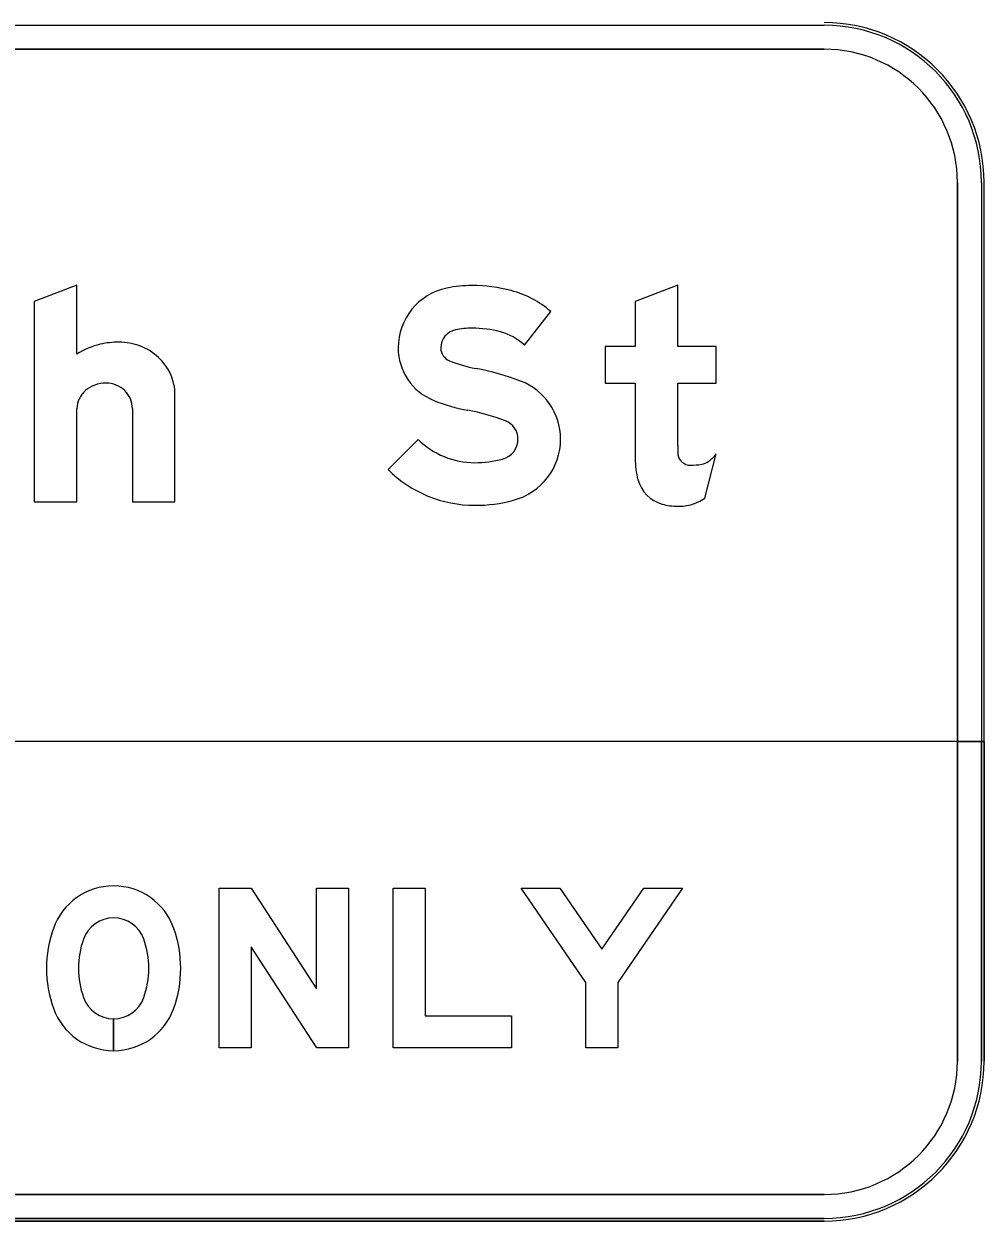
# Model space of a CAD drawing. Extents: x 2149961 to 2150220, y 145114 to 145240.
# Drawn here: x 2150041.01 to 2150047.02, y 145147.13 to 145154.62 of the extents above; entities that cross this region are included whole.
import ezdxf

# ---------------------------------------------------------------- set-up
doc = ezdxf.new("R2010")
doc.units = 0
for name, color, linetype in [('GSBWFILL', 7, 'Continuous'), ('GSCOLORFILL', 7, 'Continuous'), ('GSOUTLINE', 7, 'Continuous')]:
    doc.layers.add(name, color=color, linetype=linetype)

msp = doc.modelspace()

# ---------------------------------------------------------------- linework, layer by layer
at = {"layer": 'GSBWFILL'}
for p, q in [((2150032.52, 145154.4662), (2150046.02, 145154.4662)), ((2150046.8534, 145153.6329), (2150046.8534, 145148.1329)), ((2150047.02, 145148.1329), (2150047.02, 145153.6329)), ((2150045.2732, 145151.6578), (2150045.3434, 145151.9339)), ((2150047.02, 145150.1332), (2150031.52, 145150.1332)), ((2150046.8534, 145149.9665), (2150046.8534, 145150.1332)), ((2150046.8534, 145150.1332), (2150047.02, 145150.1332)), ((2150047.02, 145150.1332), (2150047.02, 145148.1329)), ((2150047.02, 145148.1329), (2150047.02, 145150.1332)), ((2150046.8534, 145148.1329), (2150046.8534, 145149.9665)), ((2150041.573, 145148.1989), (2150041.573, 145148.3989)), ((2150041.573, 145148.3989), (2150041.573, 145148.1989)), ((2150032.52, 145147.2996), (2150046.02, 145147.2996)), ((2150046.02, 145147.2996), (2150032.5217, 145147.2996)), ((2150046.02, 145147.1329), (2150032.52, 145147.1329)), ((2150032.52, 145147.1329), (2150046.02, 145147.1329)), ((2150032.5217, 145147.1329), (2150046.02, 145147.1329))]:
    msp.add_line(p, q, dxfattribs=at)
for points in [[(2150041.3434, 145152.5582), (2150041.3434, 145152.9897), (2150041.0767, 145152.8868), (2150041.0767, 145151.6331), (2150041.3434, 145151.6331), (2150041.3434, 145152.2178)], [(2150045.1034, 145151.9864), (2150045.1034, 145152.3764), (2150045.3434, 145152.3764), (2150045.3434, 145152.6064), (2150045.1034, 145152.6064), (2150045.1034, 145152.9897), (2150044.8367, 145152.8886), (2150044.8367, 145152.6064), (2150044.65, 145152.6064), (2150044.65, 145152.3764), (2150044.8367, 145152.3764), (2150044.8367, 145151.9058)], [(2150044.1434, 145152.6144), (2150044.3083, 145152.8249)], [(2150041.69, 145152.2178), (2150041.69, 145151.6331), (2150041.9567, 145151.6331), (2150041.9567, 145152.3056)], [(2150043.4778, 145152.0249), (2150043.29, 145151.8355)]]:
    msp.add_lwpolyline(points, dxfattribs=at)
for points in [[(2150042.233, 145149.2164), (2150042.433, 145149.2164), (2150042.843, 145148.5865), (2150042.843, 145149.2164), (2150043.043, 145149.2164), (2150043.043, 145148.2164), (2150042.8452, 145148.2164), (2150042.433, 145148.8498), (2150042.433, 145148.2164), (2150042.233, 145148.2164)], [(2150043.523, 145148.4164), (2150044.063, 145148.4164), (2150044.063, 145148.2164), (2150043.323, 145148.2164), (2150043.323, 145149.2164), (2150043.523, 145149.2164)], [(2150044.728, 145148.2164), (2150044.528, 145148.2164), (2150044.528, 145148.6264), (2150044.123, 145149.2164), (2150044.3656, 145149.2164), (2150044.628, 145148.8341), (2150044.8904, 145149.2164), (2150045.133, 145149.2164), (2150044.728, 145148.6264)]]:
    msp.add_lwpolyline(points, close=True, dxfattribs=at)
for centre, radius, start, end in [((2150046.02, 145153.6329), 1, 0, 90), ((2150046.02, 145153.6329), 0.8333, 0, 90), ((2150041.6059, 145152.0997), 0.5334, 90, 102.60428), ((2150041.6059, 145152.2576), 0.3754, 68.86358, 90), ((2150041.6013, 145152.1532), 0.4802, 103.46954, 122.49426), ((2150041.6149, 145152.281), 0.3503, 46.97501, 68.86358), ((2150041.6289, 145152.296), 0.3299, 23.93172, 46.97501), ((2150041.6505, 145152.3056), 0.3062, 0, 23.93172), ((2150041.5174, 145152.1918), 0.1835, 109.80736, 131.00764), ((2150041.5263, 145152.167), 0.2099, 90, 109.80736), ((2150041.5263, 145152.2084), 0.1684, 68.08083, 90), ((2150041.5281, 145152.213), 0.1635, 45.8298, 68.08083), ((2150041.4823, 145152.2178), 0.1389, 154.52827, 180), ((2150041.5036, 145152.2077), 0.1625, 131.00764, 154.52827), ((2150041.531, 145152.2159), 0.1594, 23.09284, 45.82979), ((2150041.5354, 145152.2178), 0.1546, 0, 23.09285), ((2150041.573, 145148.8304), 0.4, 19.60625, 160.39375), ((2150041.8979, 145148.7147), 0.745, 160.39375, 199.60625), ((2150041.573, 145148.8304), 0.2, 19.60625, 160.39375), ((2150041.248, 145148.7147), 0.745, 340.39375, 19.60625), ((2150041.8979, 145148.7147), 0.545, 160.39375, 199.60625), ((2150041.248, 145148.7147), 0.545, 340.39375, 19.60625), ((2150041.573, 145148.5989), 0.2, 199.60625, 270), ((2150041.573, 145148.5989), 0.2, 270.01433, 340.39375), ((2150041.573, 145148.5989), 0.4, 199.60625, 270), ((2150041.573, 145148.5989), 0.4, 270.00716, 340.39375), ((2150046.02, 145148.1329), 1, 270, 0), ((2150046.02, 145148.1329), 0.8333, 270, 0), ((2150046.02, 145148.1329), 1, 270, 0), ((2150046.02, 145148.1329), 0.8333, 270, 0), ((2150046.02, 145148.1329), 1, 270, 0)]:
    msp.add_arc(centre, radius, start, end, dxfattribs=at)
for centre, major_axis, ratio, start_param, end_param in [((2150043.7354, 145152.5972), (0, 0.382), 0.999996, 0.202758, 1.570796), ((2150043.8167, 145152.2019), (0, 0.7855), 0.999996, 0, 0.202758), ((2150043.8167, 145152.0242), (0, 0.9632), 0.999996, 6.026234, 6.283185), ((2150043.906, 145152.3643), (0, 0.6115), 0.999996, 5.565152, 6.026234), ((2150043.7354, 145152.5972), (0, 0.1153), 0.999996, 0.202758, 1.570796), ((2150043.8167, 145152.2019), (0, 0.5188), 0.999996, 0, 0.202758), ((2150043.8167, 145152.0242), (0, 0.6965), 0.999996, 6.026234, 6.283185), ((2150043.906, 145152.3643), (0, 0.3448), 0.999996, 5.523837, 6.026234), ((2150043.7073, 145152.5972), (0, 0.3538), 0.999996, 1.570796, 2.761249), ((2150043.7073, 145152.5972), (0, 0.0872), 0.999996, 1.570796, 2.761249), ((2150043.9979, 145153.324), (0, 0.8699), 0.999996, 2.761249, 2.95744), ((2150043.5413, 145150.8729), (0, 1.6233), 0.999996, 5.918637, 6.099033), ((2150043.9816, 145152.0266), (0, 0.3885), 0.999996, 4.712389, 5.918637), ((2150043.9979, 145153.324), (0, 1.1366), 0.999996, 2.761249, 2.95744), ((2150043.5413, 145150.8729), (0, 1.3566), 0.999996, 5.918637, 6.099033), ((2150043.9816, 145152.0266), (0, 0.1218), 0.999996, 4.712389, 5.918637), ((2150043.8329, 145152.3832), (0, 0.5044), 0.999996, 2.360607, 3.141593), ((2150043.9739, 145152.0266), (0, 0.1295), 0.999996, 3.401517, 4.712389), ((2150043.9739, 145152.0266), (0, 0.3961), 0.999996, 3.401517, 4.712389), ((2150046.7726, 145151.9864), (0, 1.6693), 0.999994, 1.570796, 1.606005), ((2150043.8329, 145152.5569), (0, 0.6782), 0.999996, 3.141593, 3.401517), ((2150045.3541, 145151.9058), (0, 0.5174), 0.999994, 1.570796, 1.830698), ((2150045.18, 145151.9406), (0, 0.0767), 0.999994, 1.74085, 2.407828), ((2150045.1824, 145151.9433), (0, 0.0803), 0.999994, 2.407828, 3.141593), ((2150045.2364, 145151.9676), (0, 0.1), 0.999994, 3.310762, 3.756278), ((2150045.1678, 145152.0648), (0, 0.2189), 0.999994, 3.756278, 4.071638), ((2150043.8329, 145152.3832), (0, 0.7711), 0.999996, 2.360607, 3.141593), ((2150045.1824, 145152.2841), (0, 0.4211), 0.999994, 3.141593, 3.310762), ((2150045.0635, 145151.8285), (0, 0.2167), 0.999994, 1.830698, 2.869526), ((2150045.0948, 145151.9201), (0, 0.3172), 0.999994, 3.427755, 3.738844), ((2150043.8329, 145152.5569), (0, 0.9449), 0.999996, 3.141593, 3.401517), ((2150045.1034, 145151.9715), (0, 0.3651), 0.999994, 2.869526, 3.141593), ((2150045.1034, 145152.1322), (0, 0.5258), 0.999994, 3.141593, 3.205734), ((2150045.1232, 145151.8237), (0, 0.2167), 0.999994, 3.205734, 3.427755)]:
    msp.add_ellipse(centre, major_axis=major_axis, ratio=ratio, start_param=start_param, end_param=end_param, dxfattribs=at)
at = {"layer": 'GSCOLORFILL'}
for p, q in [((2150032.52, 145154.6162), (2150046.02, 145154.6162)), ((2150032.52, 145154.4662), (2150046.02, 145154.4662)), ((2150046.8534, 145153.6329), (2150046.8534, 145148.1329)), ((2150047.0034, 145153.6329), (2150047.0034, 145148.1329)), ((2150047.02, 145148.1329), (2150047.02, 145153.6329)), ((2150047.02, 145148.1329), (2150047.02, 145153.6329)), ((2150047.02, 145148.1329), (2150047.02, 145153.6329)), ((2150045.2732, 145151.6578), (2150045.3434, 145151.9339)), ((2150047.02, 145150.1332), (2150031.52, 145150.1332)), ((2150046.8534, 145149.9665), (2150046.8534, 145150.1332)), ((2150046.8534, 145150.1332), (2150047.02, 145150.1332)), ((2150047.0034, 145150.1165), (2150047.0034, 145150.1332)), ((2150047.0034, 145150.1332), (2150047.02, 145150.1332)), ((2150047.0034, 145148.1329), (2150047.0034, 145150.1165)), ((2150047.02, 145148.1329), (2150047.02, 145150.1332)), ((2150047.02, 145150.1332), (2150047.02, 145148.1329)), ((2150047.02, 145150.1332), (2150047.02, 145148.1329)), ((2150046.8534, 145148.1329), (2150046.8534, 145149.9665)), ((2150041.573, 145148.1989), (2150041.573, 145148.3989)), ((2150041.573, 145148.3989), (2150041.573, 145148.1989)), ((2150032.52, 145147.2996), (2150046.02, 145147.2996)), ((2150046.02, 145147.2996), (2150032.5217, 145147.2996)), ((2150032.52, 145147.1496), (2150046.02, 145147.1496)), ((2150032.52, 145147.1329), (2150046.02, 145147.1329)), ((2150032.52, 145147.1329), (2150046.02, 145147.1329)), ((2150046.02, 145147.1329), (2150032.52, 145147.1329)), ((2150046.02, 145147.1329), (2150032.52, 145147.1329)), ((2150046.02, 145147.1496), (2150032.5202, 145147.1496)), ((2150032.5202, 145147.1329), (2150046.02, 145147.1329)), ((2150032.5217, 145147.1329), (2150046.02, 145147.1329))]:
    msp.add_line(p, q, dxfattribs=at)
for points in [[(2150041.3434, 145152.5582), (2150041.3434, 145152.9897), (2150041.0767, 145152.8868), (2150041.0767, 145151.6331), (2150041.3434, 145151.6331), (2150041.3434, 145152.2178)], [(2150045.1034, 145151.9864), (2150045.1034, 145152.3764), (2150045.3434, 145152.3764), (2150045.3434, 145152.6064), (2150045.1034, 145152.6064), (2150045.1034, 145152.9897), (2150044.8367, 145152.8886), (2150044.8367, 145152.6064), (2150044.65, 145152.6064), (2150044.65, 145152.3764), (2150044.8367, 145152.3764), (2150044.8367, 145151.9058)], [(2150044.1434, 145152.6144), (2150044.3083, 145152.8249)], [(2150041.69, 145152.2178), (2150041.69, 145151.6331), (2150041.9567, 145151.6331), (2150041.9567, 145152.3056)], [(2150043.4778, 145152.0249), (2150043.29, 145151.8355)]]:
    msp.add_lwpolyline(points, dxfattribs=at)
for points in [[(2150042.233, 145149.2164), (2150042.433, 145149.2164), (2150042.843, 145148.5865), (2150042.843, 145149.2164), (2150043.043, 145149.2164), (2150043.043, 145148.2164), (2150042.8452, 145148.2164), (2150042.433, 145148.8498), (2150042.433, 145148.2164), (2150042.233, 145148.2164)], [(2150043.523, 145148.4164), (2150044.063, 145148.4164), (2150044.063, 145148.2164), (2150043.323, 145148.2164), (2150043.323, 145149.2164), (2150043.523, 145149.2164)], [(2150044.728, 145148.2164), (2150044.528, 145148.2164), (2150044.528, 145148.6264), (2150044.123, 145149.2164), (2150044.3656, 145149.2164), (2150044.628, 145148.8341), (2150044.8904, 145149.2164), (2150045.133, 145149.2164), (2150044.728, 145148.6264)]]:
    msp.add_lwpolyline(points, close=True, dxfattribs=at)
for centre, radius, start, end in [((2150046.02, 145153.6329), 1, 0, 90), ((2150046.02, 145153.6329), 1, 0, 90), ((2150046.02, 145153.6329), 1, 0, 90), ((2150046.02, 145153.6329), 0.9833, 0, 90), ((2150046.02, 145153.6329), 0.8333, 0, 90), ((2150041.6059, 145152.0997), 0.5334, 90, 102.60428), ((2150041.6059, 145152.2576), 0.3754, 68.86358, 90), ((2150041.6013, 145152.1532), 0.4802, 103.46954, 122.49426), ((2150041.6149, 145152.281), 0.3503, 46.97501, 68.86358), ((2150041.6289, 145152.296), 0.3299, 23.93172, 46.97501), ((2150041.6505, 145152.3056), 0.3062, 0, 23.93172), ((2150041.5174, 145152.1918), 0.1835, 109.80736, 131.00764), ((2150041.5263, 145152.167), 0.2099, 90, 109.80736), ((2150041.5263, 145152.2084), 0.1684, 68.08083, 90), ((2150041.5281, 145152.213), 0.1635, 45.8298, 68.08083), ((2150041.4823, 145152.2178), 0.1389, 154.52827, 180), ((2150041.5036, 145152.2077), 0.1625, 131.00764, 154.52827), ((2150041.531, 145152.2159), 0.1594, 23.09284, 45.82979), ((2150041.5354, 145152.2178), 0.1546, 0, 23.09285), ((2150041.573, 145148.8304), 0.4, 19.60625, 160.39375), ((2150041.8979, 145148.7147), 0.745, 160.39375, 199.60625), ((2150041.573, 145148.8304), 0.2, 19.60625, 160.39375), ((2150041.248, 145148.7147), 0.745, 340.39375, 19.60625), ((2150041.8979, 145148.7147), 0.545, 160.39375, 199.60625), ((2150041.248, 145148.7147), 0.545, 340.39375, 19.60625), ((2150041.573, 145148.5989), 0.2, 199.60625, 270), ((2150041.573, 145148.5989), 0.2, 270.01433, 340.39375), ((2150041.573, 145148.5989), 0.4, 199.60625, 270), ((2150041.573, 145148.5989), 0.4, 270.00716, 340.39375), ((2150046.02, 145148.1329), 1, 270, 0), ((2150046.02, 145148.1329), 1, 270, 0), ((2150046.02, 145148.1329), 0.8333, 270, 0), ((2150046.02, 145148.1329), 1, 270, 0), ((2150046.02, 145148.1329), 0.9833, 270, 0), ((2150046.02, 145148.1329), 1, 270, 0), ((2150046.02, 145148.1329), 1, 270, 0), ((2150046.02, 145148.1329), 0.8333, 270, 0), ((2150046.02, 145148.1329), 1, 270, 0), ((2150046.02, 145148.1329), 0.9833, 270, 0)]:
    msp.add_arc(centre, radius, start, end, dxfattribs=at)
for centre, major_axis, ratio, start_param, end_param in [((2150043.7354, 145152.5972), (0, 0.382), 0.999996, 0.202758, 1.570796), ((2150043.8167, 145152.2019), (0, 0.7855), 0.999996, 0, 0.202758), ((2150043.8167, 145152.0242), (0, 0.9632), 0.999996, 6.026234, 6.283185), ((2150043.906, 145152.3643), (0, 0.6115), 0.999996, 5.565152, 6.026234), ((2150043.7354, 145152.5972), (0, 0.1153), 0.999996, 0.202758, 1.570796), ((2150043.8167, 145152.2019), (0, 0.5188), 0.999996, 0, 0.202758), ((2150043.8167, 145152.0242), (0, 0.6965), 0.999996, 6.026234, 6.283185), ((2150043.906, 145152.3643), (0, 0.3448), 0.999996, 5.523837, 6.026234), ((2150043.7073, 145152.5972), (0, 0.3538), 0.999996, 1.570796, 2.761249), ((2150043.7073, 145152.5972), (0, 0.0872), 0.999996, 1.570796, 2.761249), ((2150043.9979, 145153.324), (0, 0.8699), 0.999996, 2.761249, 2.95744), ((2150043.5413, 145150.8729), (0, 1.6233), 0.999996, 5.918637, 6.099033), ((2150043.9816, 145152.0266), (0, 0.3885), 0.999996, 4.712389, 5.918637), ((2150043.9979, 145153.324), (0, 1.1366), 0.999996, 2.761249, 2.95744), ((2150043.5413, 145150.8729), (0, 1.3566), 0.999996, 5.918637, 6.099033), ((2150043.9816, 145152.0266), (0, 0.1218), 0.999996, 4.712389, 5.918637), ((2150043.8329, 145152.3832), (0, 0.5044), 0.999996, 2.360607, 3.141593), ((2150043.9739, 145152.0266), (0, 0.1295), 0.999996, 3.401517, 4.712389), ((2150043.9739, 145152.0266), (0, 0.3961), 0.999996, 3.401517, 4.712389), ((2150046.7726, 145151.9864), (0, 1.6693), 0.999994, 1.570796, 1.606005), ((2150043.8329, 145152.5569), (0, 0.6782), 0.999996, 3.141593, 3.401517), ((2150045.3541, 145151.9058), (0, 0.5174), 0.999994, 1.570796, 1.830698), ((2150045.18, 145151.9406), (0, 0.0767), 0.999994, 1.74085, 2.407828), ((2150045.1824, 145151.9433), (0, 0.0803), 0.999994, 2.407828, 3.141593), ((2150045.2364, 145151.9676), (0, 0.1), 0.999994, 3.310762, 3.756278), ((2150045.1678, 145152.0648), (0, 0.2189), 0.999994, 3.756278, 4.071638), ((2150043.8329, 145152.3832), (0, 0.7711), 0.999996, 2.360607, 3.141593), ((2150045.1824, 145152.2841), (0, 0.4211), 0.999994, 3.141593, 3.310762), ((2150045.0635, 145151.8285), (0, 0.2167), 0.999994, 1.830698, 2.869526), ((2150045.0948, 145151.9201), (0, 0.3172), 0.999994, 3.427755, 3.738844), ((2150043.8329, 145152.5569), (0, 0.9449), 0.999996, 3.141593, 3.401517), ((2150045.1034, 145151.9715), (0, 0.3651), 0.999994, 2.869526, 3.141593), ((2150045.1034, 145152.1322), (0, 0.5258), 0.999994, 3.141593, 3.205734), ((2150045.1232, 145151.8237), (0, 0.2167), 0.999994, 3.205734, 3.427755)]:
    msp.add_ellipse(centre, major_axis=major_axis, ratio=ratio, start_param=start_param, end_param=end_param, dxfattribs=at)
at = {"layer": 'GSOUTLINE'}
for p, q in [((2150046.02, 145154.4662), (2150032.52, 145154.4662)), ((2150046.8534, 145148.1329), (2150046.8534, 145153.6329)), ((2150047.02, 145148.1329), (2150047.02, 145153.6329)), ((2150045.2732, 145151.6578), (2150045.3434, 145151.9339)), ((2150047.02, 145150.1332), (2150031.52, 145150.1332)), ((2150046.8534, 145149.9665), (2150046.8534, 145150.1332)), ((2150046.8534, 145150.1332), (2150047.02, 145150.1332)), ((2150047.02, 145150.1332), (2150047.02, 145148.1329)), ((2150047.02, 145148.1329), (2150047.02, 145150.1332)), ((2150046.8534, 145148.1329), (2150046.8534, 145149.9665)), ((2150032.52, 145147.2996), (2150046.02, 145147.2996)), ((2150032.52, 145147.2996), (2150046.02, 145147.2996)), ((2150032.52, 145147.1329), (2150046.02, 145147.1329)), ((2150046.02, 145147.1329), (2150032.52, 145147.1329)), ((2150032.52, 145147.1329), (2150046.02, 145147.1329))]:
    msp.add_line(p, q, dxfattribs=at)
for points in [[(2150041.3434, 145152.5582), (2150041.3434, 145152.9897), (2150041.0767, 145152.8868), (2150041.0767, 145151.6331), (2150041.3434, 145151.6331), (2150041.3434, 145152.2178)], [(2150045.1034, 145151.9864), (2150045.1034, 145152.3764), (2150045.3434, 145152.3764), (2150045.3434, 145152.6064), (2150045.1034, 145152.6064), (2150045.1034, 145152.9897), (2150044.8367, 145152.8886), (2150044.8367, 145152.6064), (2150044.65, 145152.6064), (2150044.65, 145152.3764), (2150044.8367, 145152.3764), (2150044.8367, 145151.9058)], [(2150044.1434, 145152.6144), (2150044.3083, 145152.8249)], [(2150041.69, 145152.2178), (2150041.69, 145151.6331), (2150041.9567, 145151.6331), (2150041.9567, 145152.3056)], [(2150043.4778, 145152.0249), (2150043.29, 145151.8355)]]:
    msp.add_lwpolyline(points, dxfattribs=at)
for points in [[(2150042.233, 145149.2164), (2150042.433, 145149.2164), (2150042.843, 145148.5865), (2150042.843, 145149.2164), (2150043.043, 145149.2164), (2150043.043, 145148.2164), (2150042.8452, 145148.2164), (2150042.433, 145148.8498), (2150042.433, 145148.2164), (2150042.233, 145148.2164)], [(2150043.523, 145148.4164), (2150044.063, 145148.4164), (2150044.063, 145148.2164), (2150043.323, 145148.2164), (2150043.323, 145149.2164), (2150043.523, 145149.2164)], [(2150044.728, 145148.2164), (2150044.528, 145148.2164), (2150044.528, 145148.6264), (2150044.123, 145149.2164), (2150044.3656, 145149.2164), (2150044.628, 145148.8341), (2150044.8904, 145149.2164), (2150045.133, 145149.2164), (2150044.728, 145148.6264)]]:
    msp.add_lwpolyline(points, close=True, dxfattribs=at)
for centre, radius, start, end in [((2150046.02, 145153.6329), 1, 0, 90), ((2150046.02, 145153.6329), 0.8333, 0, 90), ((2150041.6059, 145152.0997), 0.5334, 90, 102.60428), ((2150041.6059, 145152.2576), 0.3754, 68.86358, 90), ((2150041.6013, 145152.1532), 0.4802, 103.46954, 122.49426), ((2150041.6149, 145152.281), 0.3503, 46.97501, 68.86358), ((2150041.6289, 145152.296), 0.3299, 23.93172, 46.97501), ((2150041.6505, 145152.3056), 0.3062, 0, 23.93172), ((2150041.5174, 145152.1918), 0.1835, 109.80736, 131.00764), ((2150041.5263, 145152.167), 0.2099, 90, 109.80736), ((2150041.5263, 145152.2084), 0.1684, 68.08083, 90), ((2150041.5281, 145152.213), 0.1635, 45.8298, 68.08083), ((2150041.4823, 145152.2178), 0.1389, 154.52827, 180), ((2150041.5036, 145152.2077), 0.1625, 131.00764, 154.52827), ((2150041.531, 145152.2159), 0.1594, 23.09284, 45.82979), ((2150041.5354, 145152.2178), 0.1546, 0, 23.09285), ((2150041.573, 145148.8304), 0.4, 19.60625, 160.39375), ((2150041.8979, 145148.7147), 0.745, 160.39375, 199.60625), ((2150041.573, 145148.8304), 0.2, 19.60625, 160.39375), ((2150041.248, 145148.7147), 0.745, 340.39375, 19.60625), ((2150041.8979, 145148.7147), 0.545, 160.39375, 199.60625), ((2150041.248, 145148.7147), 0.545, 340.39375, 19.60625), ((2150041.573, 145148.5989), 0.2, 199.60625, 340.39375), ((2150041.573, 145148.5989), 0.4, 199.60625, 340.39375), ((2150046.02, 145148.1329), 1, 270, 0), ((2150046.02, 145148.1329), 0.8333, 270, 0), ((2150046.02, 145148.1329), 1, 270, 0), ((2150046.02, 145148.1329), 0.8333, 270, 0), ((2150046.02, 145148.1329), 1, 270, 0)]:
    msp.add_arc(centre, radius, start, end, dxfattribs=at)
for centre, major_axis, ratio, start_param, end_param in [((2150043.7354, 145152.5972), (0, 0.382), 0.999996, 0.202758, 1.570796), ((2150043.8167, 145152.2019), (0, 0.7855), 0.999996, 0, 0.202758), ((2150043.8167, 145152.0242), (0, 0.9632), 0.999996, 6.026234, 6.283185), ((2150043.906, 145152.3643), (0, 0.6115), 0.999996, 5.565152, 6.026234), ((2150043.7354, 145152.5972), (0, 0.1153), 0.999996, 0.202758, 1.570796), ((2150043.8167, 145152.2019), (0, 0.5188), 0.999996, 0, 0.202758), ((2150043.8167, 145152.0242), (0, 0.6965), 0.999996, 6.026234, 6.283185), ((2150043.906, 145152.3643), (0, 0.3448), 0.999996, 5.523837, 6.026234), ((2150043.7073, 145152.5972), (0, 0.3538), 0.999996, 1.570796, 2.761249), ((2150043.7073, 145152.5972), (0, 0.0872), 0.999996, 1.570796, 2.761249), ((2150043.9979, 145153.324), (0, 0.8699), 0.999996, 2.761249, 2.95744), ((2150043.5413, 145150.8729), (0, 1.6233), 0.999996, 5.918637, 6.099033), ((2150043.9816, 145152.0266), (0, 0.3885), 0.999996, 4.712389, 5.918637), ((2150043.9979, 145153.324), (0, 1.1366), 0.999996, 2.761249, 2.95744), ((2150043.5413, 145150.8729), (0, 1.3566), 0.999996, 5.918637, 6.099033), ((2150043.9816, 145152.0266), (0, 0.1218), 0.999996, 4.712389, 5.918637), ((2150043.8329, 145152.3832), (0, 0.5044), 0.999996, 2.360607, 3.141593), ((2150043.9739, 145152.0266), (0, 0.1295), 0.999996, 3.401517, 4.712389), ((2150043.9739, 145152.0266), (0, 0.3961), 0.999996, 3.401517, 4.712389), ((2150046.7726, 145151.9864), (0, 1.6693), 0.999994, 1.570796, 1.606005), ((2150043.8329, 145152.5569), (0, 0.6782), 0.999996, 3.141593, 3.401517), ((2150045.3541, 145151.9058), (0, 0.5174), 0.999994, 1.570796, 1.830698), ((2150045.18, 145151.9406), (0, 0.0767), 0.999994, 1.74085, 2.407828), ((2150045.1824, 145151.9433), (0, 0.0803), 0.999994, 2.407828, 3.141593), ((2150045.2364, 145151.9676), (0, 0.1), 0.999994, 3.310762, 3.756278), ((2150045.1678, 145152.0648), (0, 0.2189), 0.999994, 3.756278, 4.071638), ((2150043.8329, 145152.3832), (0, 0.7711), 0.999996, 2.360607, 3.141593), ((2150045.1824, 145152.2841), (0, 0.4211), 0.999994, 3.141593, 3.310762), ((2150045.0635, 145151.8285), (0, 0.2167), 0.999994, 1.830698, 2.869526), ((2150045.0948, 145151.9201), (0, 0.3172), 0.999994, 3.427755, 3.738844), ((2150043.8329, 145152.5569), (0, 0.9449), 0.999996, 3.141593, 3.401517), ((2150045.1034, 145151.9715), (0, 0.3651), 0.999994, 2.869526, 3.141593), ((2150045.1034, 145152.1322), (0, 0.5258), 0.999994, 3.141593, 3.205734), ((2150045.1232, 145151.8237), (0, 0.2167), 0.999994, 3.205734, 3.427755)]:
    msp.add_ellipse(centre, major_axis=major_axis, ratio=ratio, start_param=start_param, end_param=end_param, dxfattribs=at)

doc.saveas('drawing.dxf')
